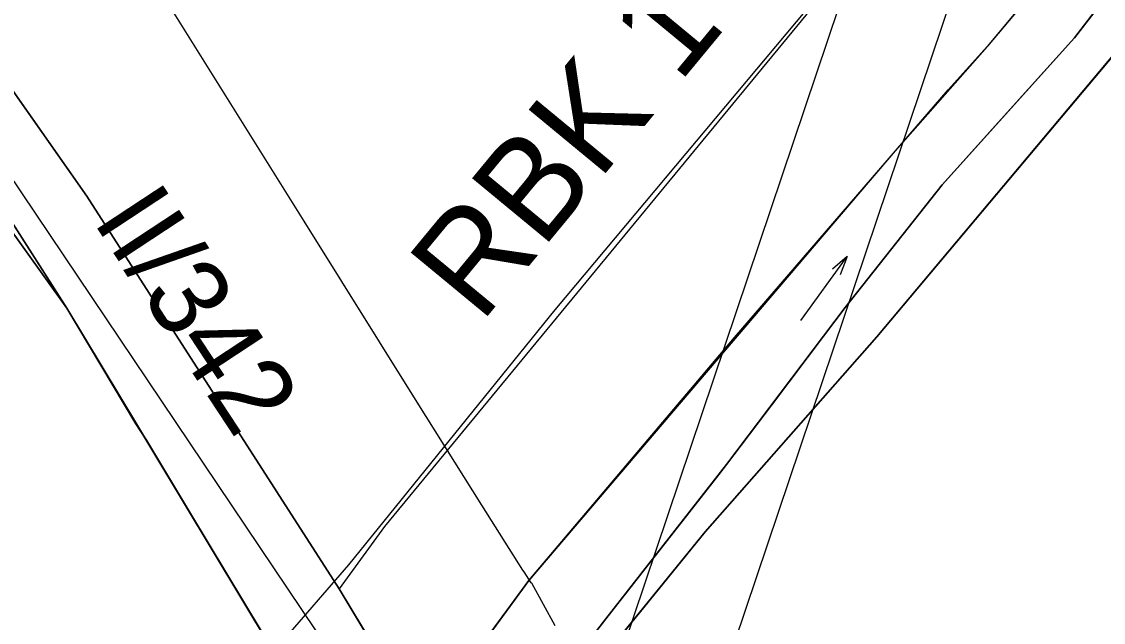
# Model space of a CAD drawing. Extents: x -662620 to -656370, y -1067090 to -1062990.
# Drawn here: x -657955.1 to -657749.1, y -1064401.2 to -1064286.8 of the extents above; entities that cross this region are included whole.
import ezdxf

# ---------------------------------------------------------------- set-up
doc = ezdxf.new("R2010")
doc.units = 0
for name, color, linetype in [('ELEK__VEDENÍ_VVN_-_NADZEMNÍ', 7, 'Continuous'), ('ORNÁ_PŮDA_-_STÁVAJÍCÍ', 7, 'Continuous'), ('OSTATNÍ_PLOCHA_-_STÁVAJÍCÍ', 7, 'Continuous'), ('PLYNOVOD_-_VTL', 7, 'Continuous'), ('Popis_-_Regionální_biokoridor_-_navržený', 7, 'Continuous'), ('POPIS_SILNICE_II__A_III__TŘÍDY', 7, 'Continuous'), ('Regionální_biokoridor_-_navržený', 7, 'Continuous'), ('SILNICE_II__TŘÍDY_A_III__TŘÍDY', 7, 'Continuous'), ('TRVALÝ_TRÁVNÍ_POROST_-_NAVRŽENÝ', 7, 'Continuous'), ('VODNÍ_PLOCHA_-_STÁVAJÍCÍ', 7, 'Continuous')]:
    doc.layers.add(name, color=color, linetype=linetype)

msp = doc.modelspace()

# ---------------------------------------------------------------- linework, layer by layer
at = {"layer": 'ELEK__VEDENÍ_VVN_-_NADZEMNÍ'}
for points in [[(-657501.18, -1063397.76), (-657575.37, -1063617.98), (-657646.41, -1063829.16), (-657705.66, -1064005.12), (-657777.71, -1064219.22), (-657851.64, -1064438.97), (-657928.77, -1064667.77)], [(-657638.56, -1063868.03), (-657695.93, -1064038.24), (-657767.3, -1064250.36), (-657840.13, -1064466.79), (-657909.7, -1064673.51)], [(-657806.73, -1064343.71), (-657797.86, -1064331.53)], [(-657797.86, -1064331.53), (-657800.69, -1064333.91)], [(-657797.86, -1064331.53), (-657799.2, -1064334.99)]]:
    msp.add_lwpolyline(points, dxfattribs=at)
at = {"layer": 'ORNÁ_PŮDA_-_STÁVAJÍCÍ'}
for p, q in [((-657755.14, -1064272.3), (-657771.15, -1064291.5)), ((-657792.23, -1064346.79), (-657742.18, -1064287.21)), ((-657771.15, -1064291.5), (-657778.64, -1064299.77)), ((-657942.7, -1064320), (-657961.2, -1064293.7)), ((-657778.64, -1064299.77), (-657788.71, -1064311.4)), ((-657788.71, -1064311.4), (-657858.53, -1064393.18)), ((-657894.6, -1064394.8), (-657942.7, -1064320)), ((-657958.48, -1064324.59), (-657946.49, -1064341.35)), ((-657946.49, -1064341.35), (-657933.32, -1064363.41)), ((-657824.91, -1064383.94), (-657792.23, -1064346.79)), ((-657933.32, -1064363.41), (-657931.33, -1064366.5)), ((-657931.33, -1064366.5), (-657905.96, -1064408.7)), ((-657845.94, -1064409.75), (-657824.91, -1064383.94)), ((-657858.53, -1064393.18), (-657875.79, -1064416.81)), ((-657878.85, -1064421.01), (-657894.6, -1064394.8))]:
    msp.add_line(p, q, dxfattribs=at)
for points in [[(-657740.2, -1064252.23), (-657755.14, -1064272.3), (-657771.15, -1064291.5), (-657778.64, -1064299.77), (-657788.71, -1064311.4), (-657858.53, -1064393.18), (-657875.79, -1064416.81), (-657877.08, -1064418.58), (-657878.85, -1064420.99), (-657878.85, -1064421), (-657878.85, -1064421.01), (-657894.6, -1064394.8), (-657942.7, -1064320), (-657961.2, -1064293.7), (-657989.8, -1064253.3), (-658007.5, -1064228.9), (-658009.06, -1064225.61), (-658018.25, -1064206.31), (-658025.95, -1064191.53), (-658027.26, -1064181.72), (-658028.33, -1064174.93), (-658031.36, -1064171.96), (-658042.69, -1064166.9)], [(-657807.62, -1064527.6), (-657831.12, -1064490.68), (-657845.28, -1064467.47), (-657845.73, -1064445.51), (-657848.03, -1064435.99), (-657850.29, -1064424.74), (-657850.07, -1064418.38), (-657848.91, -1064414.39), (-657845.94, -1064409.75), (-657824.91, -1064383.94), (-657792.23, -1064346.79), (-657742.18, -1064287.21), (-657692.69, -1064226.25), (-657672.69, -1064205.33), (-657668.72, -1064207.04), (-657653.61, -1064302.57), (-657637.83, -1064407.27), (-657629.35, -1064462.83), (-657635.12, -1064476.22), (-657643.02, -1064487.28), (-657653.78, -1064500.65), (-657656.55, -1064503.26), (-657665.29, -1064511.22), (-657671.43, -1064517.4)], [(-657995.64, -1064269.9), (-657979.08, -1064292.49), (-657967.41, -1064308.73), (-657958.48, -1064324.59), (-657946.49, -1064341.35), (-657933.32, -1064363.41), (-657931.33, -1064366.5), (-657905.96, -1064408.7), (-657903.33, -1064420.74), (-657903.73, -1064435.61), (-657906.64, -1064450.33), (-657908.87, -1064454.91), (-657913.34, -1064463.55), (-657919.14, -1064472.5), (-657930.27, -1064493.27), (-657936.26, -1064503.14), (-657939.76, -1064514.15), (-657941.75, -1064517.03), (-657941.91, -1064517.34), (-657955.08, -1064538.77)]]:
    msp.add_lwpolyline(points, dxfattribs=at)
at = {"layer": 'OSTATNÍ_PLOCHA_-_STÁVAJÍCÍ'}
for p, q in [((-657754.6, -1064289.86), (-657737.22, -1064267.25)), ((-657754.6, -1064289.86), (-657737.22, -1064267.25)), ((-657742.18, -1064287.21), (-657792.23, -1064346.79)), ((-657742.18, -1064287.21), (-657792.23, -1064346.79)), ((-657779.8, -1064317.89), (-657754.6, -1064289.86)), ((-657779.8, -1064317.89), (-657754.6, -1064289.86)), ((-657961.2, -1064293.7), (-657942.7, -1064320)), ((-657946.47, -1064341.33), (-657967.39, -1064308.71)), ((-657967.39, -1064308.71), (-657946.47, -1064341.33)), ((-657967.39, -1064308.71), (-657946.47, -1064341.33)), ((-657798.26, -1064341.22), (-657779.8, -1064317.89)), ((-657798.26, -1064341.22), (-657779.8, -1064317.89)), ((-657942.7, -1064320), (-657894.6, -1064394.8)), ((-657946.49, -1064341.35), (-657958.48, -1064324.59)), ((-657946.49, -1064341.35), (-657958.48, -1064324.59)), ((-657933.32, -1064363.41), (-657946.49, -1064341.35)), ((-657933.32, -1064363.41), (-657946.49, -1064341.35)), ((-657905.95, -1064408.7), (-657946.47, -1064341.33)), ((-657946.47, -1064341.33), (-657905.95, -1064408.7)), ((-657946.47, -1064341.33), (-657905.95, -1064408.7)), ((-657820.84, -1064371.12), (-657798.26, -1064341.22)), ((-657820.84, -1064371.12), (-657798.26, -1064341.22)), ((-657792.23, -1064346.79), (-657824.91, -1064383.94)), ((-657792.23, -1064346.79), (-657824.91, -1064383.94)), ((-657931.33, -1064366.5), (-657933.32, -1064363.41)), ((-657931.33, -1064366.5), (-657933.32, -1064363.41)), ((-657905.95, -1064408.7), (-657931.33, -1064366.5)), ((-657905.95, -1064408.7), (-657931.33, -1064366.5)), ((-657843.86, -1064400.53), (-657820.84, -1064371.12)), ((-657843.86, -1064400.53), (-657820.84, -1064371.12)), ((-657824.91, -1064383.94), (-657845.94, -1064409.75)), ((-657824.91, -1064383.94), (-657845.94, -1064409.75)), ((-657894.6, -1064394.8), (-657878.85, -1064421.01)), ((-657858.67, -1064419.71), (-657843.86, -1064400.53)), ((-657858.67, -1064419.71), (-657843.86, -1064400.53))]:
    msp.add_line(p, q, dxfattribs=at)
for points in [[(-658079.5, -1064166), (-658052.8, -1064138.1), (-658055.6, -1064141.8), (-658058, -1064151.1), (-658057.6, -1064158), (-658055.1, -1064163.5), (-658050.03, -1064171.87), (-658038.2, -1064187.5), (-658007.5, -1064228.9), (-657989.8, -1064253.3), (-657961.2, -1064293.7), (-657942.7, -1064320), (-657894.6, -1064394.8), (-657878.85, -1064421.01), (-657890.37, -1064430.33), (-657905.95, -1064408.7), (-657946.47, -1064341.33), (-657967.39, -1064308.71), (-658024.75, -1064228.23), (-658031.84, -1064218.19), (-658037.12, -1064211.53), (-658058.25, -1064184.89)], [(-658058.25, -1064184.89), (-658037.12, -1064211.53), (-658031.84, -1064218.19), (-658024.75, -1064228.23), (-657967.39, -1064308.71), (-657946.47, -1064341.33), (-657905.95, -1064408.7), (-657931.33, -1064366.5), (-657933.32, -1064363.41), (-657946.49, -1064341.35), (-657958.48, -1064324.59), (-657967.41, -1064308.73), (-657979.08, -1064292.49), (-657995.64, -1064269.9), (-658003.91, -1064258.68), (-658011.75, -1064248.05), (-658019.62, -1064236.07), (-658028.53, -1064229.16), (-658034.05, -1064224.8), (-658039.34, -1064224.59), (-658048.99, -1064230.14), (-658062.54, -1064241.81)], [(-658058.25, -1064184.89), (-658037.12, -1064211.53), (-658031.84, -1064218.19), (-658024.75, -1064228.23), (-657967.39, -1064308.71), (-657946.47, -1064341.33), (-657905.95, -1064408.7), (-657931.33, -1064366.5), (-657933.32, -1064363.41), (-657946.49, -1064341.35), (-657958.48, -1064324.59), (-657967.41, -1064308.73), (-657979.08, -1064292.49), (-657995.64, -1064269.9), (-658003.91, -1064258.68), (-658011.75, -1064248.05), (-658019.62, -1064236.07), (-658028.53, -1064229.16), (-658034.05, -1064224.8), (-658039.34, -1064224.59), (-658048.99, -1064230.14), (-658062.54, -1064241.81)], [(-657742.18, -1064287.21), (-657792.23, -1064346.79), (-657824.91, -1064383.94), (-657845.94, -1064409.75), (-657848.91, -1064414.39), (-657850.07, -1064418.38), (-657850.29, -1064424.74), (-657848.03, -1064435.99), (-657845.73, -1064445.51), (-657845.28, -1064467.47), (-657831.11, -1064490.69), (-657853.88, -1064453.56), (-657871.97, -1064429.55), (-657867.84, -1064428.39), (-657858.67, -1064419.71), (-657843.86, -1064400.53), (-657820.84, -1064371.12), (-657798.26, -1064341.22), (-657779.8, -1064317.89), (-657754.6, -1064289.86), (-657737.22, -1064267.25)], [(-657742.18, -1064287.21), (-657792.23, -1064346.79), (-657824.91, -1064383.94), (-657845.94, -1064409.75), (-657848.91, -1064414.39), (-657850.07, -1064418.38), (-657850.29, -1064424.74), (-657848.03, -1064435.99), (-657845.73, -1064445.51), (-657845.28, -1064467.47), (-657831.11, -1064490.69), (-657853.88, -1064453.56), (-657871.97, -1064429.55), (-657867.84, -1064428.39), (-657858.67, -1064419.71), (-657843.86, -1064400.53), (-657820.84, -1064371.12), (-657798.26, -1064341.22), (-657779.8, -1064317.89), (-657754.6, -1064289.86), (-657737.22, -1064267.25)]]:
    msp.add_lwpolyline(points, dxfattribs=at)
at = {"layer": 'PLYNOVOD_-_VTL'}
for points in [[(-657857.93, -1064393.74), (-657858.04, -1064393.63), (-657859.4, -1064391.59), (-657859.62, -1064391.24), (-657867.45, -1064378.86), (-657879.76, -1064359.26), (-657901.3, -1064324.76), (-657928.91, -1064280.54), (-657944.46, -1064256.64), (-657949.04, -1064250.39), (-657955.25, -1064241.91), (-657978.82, -1064213.43), (-657999.05, -1064189.93), (-658034.42, -1064149.46), (-658037.73, -1064145.97)], [(-657853.51, -1064401.83), (-657857.93, -1064393.74)]]:
    msp.add_lwpolyline(points, dxfattribs=at)
at = {"layer": 'Regionální_biokoridor_-_navržený'}
for points in [[(-658027.53, -1064610.46), (-657942.38, -1064467.22), (-657916.14, -1064416.03), (-657905.53, -1064404.96), (-657892.79, -1064390.24), (-657853.49, -1064341.68), (-657763.52, -1064234.27), (-657681.49, -1064144.28)], [(-657748.75, -1064282.25), (-657754.6, -1064289.86), (-657766.27, -1064302.84), (-657779.8, -1064317.89), (-657791.26, -1064332.37), (-657794.43, -1064336.38), (-657798.26, -1064341.22), (-657798.89, -1064342.06), (-657812.32, -1064359.84), (-657820.84, -1064371.12), (-657822.32, -1064373.01), (-657825.76, -1064377.4), (-657843.86, -1064400.53), (-657850.7, -1064409.38)]]:
    msp.add_lwpolyline(points, dxfattribs=at)
at = {"layer": 'SILNICE_II__TŘÍDY_A_III__TŘÍDY'}
msp.add_lwpolyline([(-658555.07, -1063074.05), (-658540.5, -1063108.4), (-658397.92, -1063563.2), (-658298.44, -1064021.1), (-658133.44, -1064101.46), (-658076.09, -1064145.83), (-658032.54, -1064204.21), (-657875.16, -1064438.43), (-657747.41, -1064633.76), (-657735.37, -1064671.72), (-657740.93, -1064805.95), (-657767.12, -1064860.62), (-657773.05, -1064962.28), (-657761.64, -1065052.54)], dxfattribs=at)
at = {"layer": 'TRVALÝ_TRÁVNÍ_POROST_-_NAVRŽENÝ'}
msp.add_lwpolyline([(-657894.6, -1064394.8), (-657878.85, -1064421.01), (-657858.52, -1064393.19), (-657819.33, -1064346.97), (-657788.7, -1064311.4), (-657771.15, -1064291.51), (-657755.14, -1064272.3), (-657737.83, -1064247.06), (-657722.04, -1064222.3), (-657715.73, -1064213.87), (-657696.34, -1064190.21), (-657689.84, -1064182.73), (-657685.13, -1064176.58), (-657681.99, -1064170.87), (-657679.83, -1064162.67), (-657680.02, -1064154.96), (-657678.44, -1064145.52), (-657679.2, -1064143.02), (-657763.52, -1064234.27), (-657886.01, -1064382.91)], close=True, dxfattribs=at)
at = {"layer": 'VODNÍ_PLOCHA_-_STÁVAJÍCÍ'}
for p, q in [((-657737.22, -1064267.25), (-657754.6, -1064289.86)), ((-657771.15, -1064291.51), (-657755.14, -1064272.3)), ((-657754.6, -1064289.86), (-657779.8, -1064317.89)), ((-657778.64, -1064299.78), (-657771.15, -1064291.51)), ((-657788.7, -1064311.4), (-657778.64, -1064299.78)), ((-657858.52, -1064393.19), (-657788.7, -1064311.4)), ((-657779.8, -1064317.89), (-657798.26, -1064341.22)), ((-657798.26, -1064341.22), (-657820.84, -1064371.12)), ((-657820.84, -1064371.12), (-657843.86, -1064400.53)), ((-657878.85, -1064421.01), (-657858.52, -1064393.19)), ((-657843.86, -1064400.53), (-657858.67, -1064419.71))]:
    msp.add_line(p, q, dxfattribs=at)
msp.add_lwpolyline([(-657737.22, -1064267.25), (-657754.6, -1064289.86), (-657779.8, -1064317.89), (-657798.26, -1064341.22), (-657820.84, -1064371.12), (-657843.86, -1064400.53), (-657858.67, -1064419.71), (-657867.84, -1064428.39), (-657871.97, -1064429.55), (-657874.4, -1064428.64), (-657878.15, -1064423.8), (-657878.85, -1064421.01), (-657858.52, -1064393.19), (-657788.7, -1064311.4), (-657778.64, -1064299.78), (-657771.15, -1064291.51), (-657755.14, -1064272.3), (-657740.19, -1064252.23)], dxfattribs=at)

# ---------------------------------------------------------------- texts
at = {"layer": 'Popis_-_Regionální_biokoridor_-_navržený'}
msp.add_text('RBK 1330', height=19, rotation=50.4385, dxfattribs=at).set_placement((-657867.68, -1064344.47))
at = {"layer": 'POPIS_SILNICE_II__A_III__TŘÍDY'}
msp.add_text('II/342', height=15, rotation=303.3573, dxfattribs=at).set_placement((-657941.72, -1064324.67))

doc.saveas('drawing.dxf')
